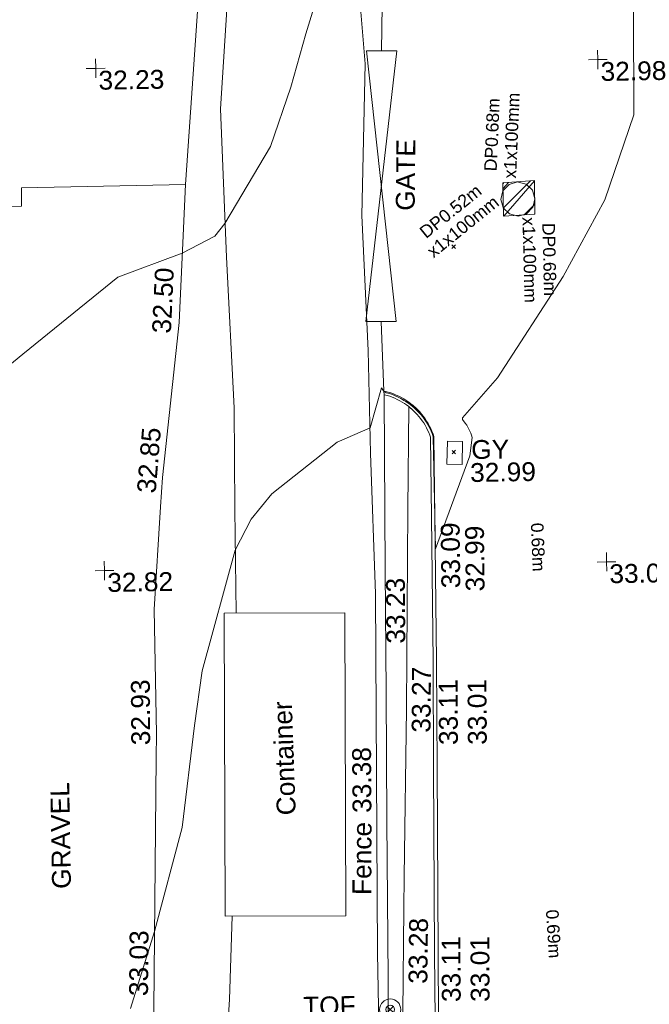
# Model space of a CAD drawing. Header units: millimetres. Extents: x -287732 to 520720, y -103372 to 287754.
# Tile 307 of 380: x 172406 to 184944, y 219017 to 238619. Entities that reach past the tile are written whole.
import ezdxf

# ---------------------------------------------------------------- set-up
doc = ezdxf.new("R2010")
doc.units = ezdxf.units.MM
for name, pattern in [('IMPORT-HIDDEN2 _3_', [4762.5, 3175, -1587.5]), ('IMPORT-UG_ELEC_LV_QLB2 _2_', [2700, 1500, -300.0000000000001, 0, -250, 150, -300.0000000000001, 0, -200]), ('IMPORT-UG_ELEC_STREET LIGHTING_QLB2 _2_', [2700, 1500, -300.0000000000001, 0, -250, 150, -300.0000000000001, 0, -200])]:
    doc.linetypes.add(name, pattern=pattern)
for name, color, linetype, lineweight, true_color in [('00__TOPO__TOP_OF_FENCE_SYMBOL', 7, 'Continuous', 9, 0x666666), ('00_UAV_CONCRETE', 9, 'Continuous', 9, 0x808080), ('00_UAV_FENCE', 7, 'Continuous', 9, 0x264c2f), ('00_UAV_FORM_LINES', 7, 'Continuous', 9, 0x666666), ('00_UAV_GATE', 7, 'Continuous', 9, 0xa50000), ('00_UAV_KERB_BOTTOM', 1, 'Continuous', 9, 0xff0000), ('00_UAV_KERB_TOP', 7, 'Continuous', 9, 0xa500a5), ('00_UAV_LEVEL_SPOT', 7, 'Continuous', 9, 0x666666), ('00_UAV_SERV_GULLY', 7, 'Continuous', 9, 0x5252a5), ('00_UAV_SLOPE_TOP', 40, 'Continuous', 9, 0xffbf00), ('00_UAV_TOP_OF_FENCE', 6, 'Continuous', 9, 0xff00ff), ('01_DTM_CONTOUR_MJR', 7, 'Continuous', 9, 0x7f3f00), ('01_DTM_CONTOUR_MNR', 7, 'Continuous', 9, 0xa5a552), ('12333-PUM-2D-U-0001-C01 - Rev2_REVIT IMPORT_dwg', 7, 'Continuous', 9, 0x767676), ('PUM-CHAMBER EXTENTS', 6, 'IMPORT-HIDDEN2 _3_', 9, 0xff00ff), ('PUM-ELECTRIC-LV-QLB2', 1, 'IMPORT-UG_ELEC_LV_QLB2 _2_', 9, 0xff0000), ('PUM-ELECTRIC-MH', 1, 'Continuous', 9, 0xff0000)]:
    doc.layers.add(name, color=color, linetype=linetype, lineweight=lineweight, true_color=true_color)
for name, color, linetype, lineweight in [('00_UAV_CONTAINER', 7, 'Continuous', 9), ('00_UAV_DRIVE_WAY', 7, 'Continuous', 9), ('00_UAV_SURVEY_TEXT', 7, 'Continuous', 9), ('GEN-TEXT', 7, 'Continuous', 9)]:
    doc.layers.add(name, color=color, linetype=linetype, lineweight=lineweight)
doc.styles.add('Arial_1', font='arial.ttf', dxfattribs={"height": 250})
doc.styles.add('Swis721 Lt BT_2', font='swissl.ttf', dxfattribs={"height": 375})

# ---------------------------------------------------------------- blocks, each defined once
blk = doc.blocks.new('12333-PUM-2D-U-0001-C01 - Rev2_REVIT IMPORT_dwg__U62-2077592-Site Location Plan Proposed')
at = {"layer": '00_UAV_GATE', "color": 9, "true_color": 0xe1aaaa, "flags": 128}
blk.add_lwpolyline([(-299.9429445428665, 5.850642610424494), (299.9429445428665, -5.850642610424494), (-404.9429445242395, -5377.149357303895), (194.9429445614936, -5388.850642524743)], close=True, dxfattribs=at)
blk = doc.blocks.new('12333-PUM-2D-U-0001-C01 - Rev2_REVIT IMPORT_dwg_MSL_Node_LineworkTOF-2077248-Site Location Plan Proposed')
at = {"layer": '00__TOPO__TOP_OF_FENCE_SYMBOL', "color": 254, "true_color": 0xcccccc, "flags": 128}
for points in [[(165.3591892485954, 165.3591892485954), (0, 0), (-165.3591892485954, 165.3591892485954)], [(165.3591892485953, -165.3591892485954), (0, 0), (-165.3591892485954, -165.3591892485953)]]:
    blk.add_lwpolyline(points, dxfattribs=at)
at = {"layer": '00__TOPO__TOP_OF_FENCE_SYMBOL', "color": 254, "true_color": 0xcccccc}
for radius in [562.5594001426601, 233.853208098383]:
    blk.add_circle((0, 0), radius, dxfattribs=at)
blk = doc.blocks.new('12333-PUM-2D-U-0001-C01 - Rev2_REVIT IMPORT_dwg_UAV-2077255-Site Location Plan Proposed')
at = {"layer": '00_UAV_LEVEL_SPOT', "color": 254, "true_color": 0xcccccc, "flags": 128}
for points in [[(0, -500.0000000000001), (0, 0), (-500.0000000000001, 0)], [(500.0000000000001, 0), (0, 0), (0, 500.0000000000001)]]:
    blk.add_lwpolyline(points, dxfattribs=at)
blk = doc.blocks.new('12333-PUM-2D-U-0001-C01 - Rev2_REVIT IMPORT_dwg_MGS62954_T2_Galway_ITM_3d_Rev1-2077680-Site Location Plan Proposed')
at = {"layer": '00_UAV_CONCRETE', "color": 254, "true_color": 0xcccccc, "flags": 128}
for points in [[(534081750.047, 725787657.2360001), (534082180.347022, 725792633.6732458), (534082242.0470001, 725793347.2360003), (534082295.5795341, 725797629.8387334), (534082313.0277962, 725799025.6997035)], [(534081750.047, 725787657.2360001), (534078480.0470001, 725787649.2360003), (534078472.047, 725787286.2360003), (534077105.6696376, 725787284.7173814), (534074873.0470001, 725787282.2360001), (534074828.1474468, 725784516.4235193), (534074798.047, 725782662.2360001), (534074662.9154404, 725779520.8659781), (534074653.5735646, 725779303.6976968)]]:
    blk.add_lwpolyline(points, dxfattribs=at)
at = {"layer": '00_UAV_CONTAINER', "color": 254, "true_color": 0xcccccc, "flags": 128}
blk.add_lwpolyline([(534082283.48, 725773082.4015001), (534082369.48, 725779113.4015), (534084771.4383388, 725779079.1503946), (534084685.4383388, 725773048.1503947)], close=True, dxfattribs=at)
at = {"layer": '00_UAV_DRIVE_WAY', "color": 254, "true_color": 0xcccccc, "flags": 128}
blk.add_lwpolyline([(534080602.903411, 725761266.6734349), (534080643.48, 725764366.4015001), (534080695.0193411, 725766263.3867073), (534080830.7915409, 725771260.6926407), (534080966.5637404, 725776257.998574), (534080979.4800001, 725776733.4015001), (534080973.48, 725779210.4015001), (534081140.0321813, 725781250.2765809), (534081187.48, 725781831.4015001), (534081573.4800001, 725784916.4015001), (534081656.580885, 725786206.3694581), (534081750.047, 725787657.2360001)], dxfattribs=at)
at = {"layer": '00_UAV_FENCE', "color": 254, "true_color": 0xcccccc, "flags": 128}
for points in [[(534085699.0470001, 725790248.2360001), (534085740.8931373, 725791606.4160599)], [(534085594.0470001, 725784865.2360003), (534085627.777692, 725783477.3172419), (534085629.3013301, 725783404.7738335), (534085592.0739661, 725779921.5093277), (534085566.0470001, 725777486.2360001), (534085538.6533489, 725774924.7050592), (534085505.0470001, 725771782.2360001), (534085469.4068189, 725769925.7314599), (534085412.48, 725766960.4015002), (534085366.2566475, 725764928.0413975), (534085349.4800001, 725764190.4015), (534084036.643023, 725761826.6505183)]]:
    blk.add_lwpolyline(points, dxfattribs=at)
at = {"layer": '00_UAV_FORM_LINES', "color": 254, "true_color": 0xcccccc, "flags": 128}
for points in [[(534075354.0470001, 725810881.2360002), (534079831.0470001, 725810796.2360002), (534082526.0470001, 725810647.2360002), (534083983.0470001, 725810501.2360002), (534084254.047, 725810340.2360002), (534084487.0470001, 725810166.2360001), (534084676.0470001, 725809952.2360002), (534084865.0470001, 725809674.2360001), (534085559.0470001, 725808516.2360002), (534085654.047, 725808224.2360001), (534085699.0470001, 725807912.2360002), (534085563.047, 725801028.2360001), (534085399.0470001, 725797069.2360001), (534085230.0470001, 725793998.2360002), (534085252.0470001, 725791758.2360002), (534085364.047, 725789994.2360002), (534085250.0470001, 725786979.2360002), (534085324.0470001, 725784288.2360002), (534085338.0470001, 725782243.2360001), (534085386.0469999, 725779444.2360002), (534085303.047, 725772293.2360001), (534085308.0470001, 725768355.2360002)], [(534082884.047, 725805710.2360003), (534082832.0470001, 725801222.2360002), (534082781.047, 725797994.2360002), (534082808.047, 725795342.2360002), (534082753.0470001, 725793529.2360002), (534082657.0470001, 725791443.2360002), (534082469.0470001, 725789152.2360001)], [(534082469.0470001, 725789152.2360001), (534082538.047, 725786196.2360002), (534082640.0470001, 725783195.2360001), (534082614.047, 725781180.2360001), (534082610.5295479, 725779109.9642158)], [(534082419.5819408, 725773080.4607328), (534082341.48, 725771422.4015), (534081987.48, 725767088.4015001), (534081305.3835232, 725761854.6201649), (534081275.5593612, 725759257.3138182)]]:
    blk.add_lwpolyline(points, dxfattribs=at)
at = {"layer": '00_UAV_KERB_BOTTOM', "color": 254, "true_color": 0xcccccc, "flags": 128}
blk.add_lwpolyline([(534086495.9557789, 725770958.8321373), (534086511.5220001, 725772277.6370001), (534086555.9148218, 725775958.4361073), (534086581.5220001, 725778081.6370002), (534086598.249601, 725780958.140984), (534086607.522, 725782552.637), (534086589.62848, 725782606.8891762), (534086569.4788103, 725782660.3444614), (534086547.1083401, 725782712.9090767), (534086522.5563151, 725782764.4908056), (534086495.8658078, 725782814.9991566), (534086467.0836424, 725782864.3455205), (534086436.2603124, 725782912.4433277), (534086403.4498929, 725782959.2081975), (534086368.709944, 725783004.5580889), (534086332.1014117, 725783048.4134429), (534086293.6885198, 725783090.6973218), (534086253.5386571, 725783131.3355454), (534086211.7222607, 725783170.256821), (534086204.5220001, 725783176.6370002), (534086160.8515715, 725783213.4659339), (534086115.6772137, 725783248.4338348), (534086069.0781779, 725783281.4793571), (534086021.1362143, 725783312.5445279), (534085971.9354296, 725783341.574848), (534085921.5621389, 725783368.5193887), (534085870.1047137, 725783393.3308799), (534085817.6534281, 725783415.965794), (534085764.3002993, 725783436.3844216), (534085710.138927, 725783454.5509412), (534085655.2643285, 725783470.433483), (534085627.777692, 725783477.3172419)], dxfattribs=at)
at = {"layer": '00_UAV_KERB_TOP', "color": 254, "true_color": 0xcccccc, "flags": 128}
blk.add_lwpolyline([(534086425.9565271, 725770959.3086383), (534086441.5268757, 725772278.4631722), (534086485.9154788, 725775958.9126009), (534086511.5244547, 725778082.2626287), (534086528.2511883, 725780958.6174736), (534086537.4565728, 725782541.58957), (534086523.610217, 725782583.5709654), (534086504.4949218, 725782634.2821467), (534086483.2728302, 725782684.1483802), (534086459.9811726, 725782733.0821834), (534086434.660811, 725782780.99771), (534086407.3561656, 725782827.8108996), (534086378.1151379, 725782873.4396266), (534086346.989027, 725782917.8038424), (534086314.0324382, 725782960.8257166), (534086279.3031892, 725783002.429775), (534086242.8622062, 725783042.5430293), (534086204.7734194, 725783081.0951074), (534086164.6573006, 725783118.4338228), (534086158.7391503, 725783123.6779189), (534086116.8443853, 725783159.0093681), (534086073.9890336, 725783192.182207), (534086029.782139, 725783223.5313517), (534085984.3012553, 725783253.0018054), (534085937.6261716, 725783280.5418664), (534085889.8387719, 725783306.1032212), (534085841.0228914, 725783329.6410251), (534085791.2641698, 725783351.1139857), (534085740.6499007, 725783370.4844317), (534085689.268879, 725783387.718381), (534085637.0247112, 725783402.8395884), (534085629.3013301, 725783404.7738335)], dxfattribs=at)
at = {"layer": '00_UAV_SERV_GULLY', "color": 254, "true_color": 0xcccccc, "flags": 128}
blk.add_lwpolyline([(534086857.2750001, 725782001.2055), (534086876.2750001, 725782460.2055), (534087175.4465834, 725782447.8214911), (534087156.4465835, 725781988.8214911)], close=True, dxfattribs=at)
at = {"layer": '00_UAV_SLOPE_TOP', "color": 254, "true_color": 0xcccccc, "flags": 128}
blk.add_lwpolyline([(534086117.4203189, 725783158.5236611), (534086061.275, 725781116.2055001), (534085988.7146257, 725778169.365808), (534085963.275, 725777136.2055001), (534085861.275, 725773805.2055002), (534085843.3228153, 725773171.7498376), (534085784.275, 725771088.2055001)], dxfattribs=at)
at = {"layer": '01_DTM_CONTOUR_MJR', "color": 254, "true_color": 0xcccccc, "flags": 128}
blk.add_lwpolyline([(534074650.5646935, 725779303.756909), (534074872.6803045, 725780781.4936682), (534075657.0334813, 725782131.141874), (534078452.8190709, 725784339.1753992), (534080371.2336633, 725785836.4761993), (534081660.0000001, 725786290), (534082314.7499709, 725786616.2848642), (534082520.0000001, 725786870), (534083454.0578756, 725788381.868493), (534083881.0006227, 725789560.1178282), (534084194.6392575, 725790615.8418804), (534084539.6591964, 725791672.2358854)], dxfattribs=at)
at = {"layer": '01_DTM_CONTOUR_MNR', "color": 254, "true_color": 0xcccccc, "flags": 128}
blk.add_lwpolyline([(534080365.0425698, 725771273.5232167), (534080870, 725772800), (534081458.6334267, 725774861.2180178), (534081739.923954, 725776883.8496349), (534081913.4402649, 725777973.1728238), (534082610.0000001, 725780360), (534082940.2679422, 725780973.2855326), (534083362.0709139, 725781472.0128822), (534084677.3466594, 725782475.6100769), (534085340.0000001, 725782750), (534085580.9601004, 725783540.7919699), (534085630, 725783460.0000001), (534085652.1129032, 725783451.5967743), (534085669.7941177, 725783443.8823531), (534085704.6470588, 725783433.9411765), (534085754.3333334, 725783420.1666667), (534085795.8260869, 725783404.8913045), (534085811.7500001, 725783400.7500001), (534085846.1818182, 725783378.0909091), (534085861.9285715, 725783373.8571432), (534085911.0555556, 725783352.1111112), (534085944.6666667, 725783330.5000001), (534085961.2692308, 725783322.5384616), (534085994.6666667, 725783300.5000001), (534086023.047619, 725783282.5714287), (534086056.8571429, 725783260.2857144), (534086104.1666666, 725783230.9999999), (534086120.0000001, 725783222.7500002), (534086148.4000001, 725783195.5000001), (534086186.6219513, 725783167.402439), (534086227.5000001, 725783127.5000002), (534086267.5000001, 725783087.5), (534086311.0000001, 725783047.888889), (534086352.0000001, 725783000.0000001), (534086390, 725782952.0000002), (534086421.1219512, 725782912.0975611), (534086455.5384616, 725782852.7692307), (534086484.25, 725782803.25), (534086506.5000001, 725782753.2500002), (534086532.7058824, 725782702.5882354), (534086553.3170732, 725782663.7073171), (534086573.3170732, 725782613.7073172), (534086588.2377973, 725782546.891114), (534086600, 725780320.0000002), (534087314.3425694, 725782157.2644837), (534087367.5062003, 725782524.2209933), (534087355.2886143, 725782572.1341573), (534087343.1518568, 725782611.928382), (534087324.1937487, 725782652.1350033), (534087283.9655638, 725782732.2018908), (534087262.9402986, 725782771.8955225), (534087233.3082314, 725782812.5761822), (534087180.5588236, 725782884.2058825), (534087183.2131308, 725782918.8965191), (534087895.9353349, 725783702.7393453), (534089233.3860236, 725785695.621102), (534090094.2195501, 725787207.7162871), (534090698.9699901, 725788890.6961247), (534090728.0302505, 725790981.9756657)], dxfattribs=at)
at = {"xscale": 0.375, "yscale": 0.375, "zscale": 0.375}
for name, p in [('12333-PUM-2D-U-0001-C01 - Rev2_REVIT IMPORT_dwg_UAV-2077255-Site Location Plan Proposed', (534080000.0000001, 725790000)), ('12333-PUM-2D-U-0001-C01 - Rev2_REVIT IMPORT_dwg_UAV-2077255-Site Location Plan Proposed', (534090000.0000001, 725790000)), ('12333-PUM-2D-U-0001-C01 - Rev2_REVIT IMPORT_dwg_UAV-2077255-Site Location Plan Proposed', (534080000.0000001, 725780000)), ('12333-PUM-2D-U-0001-C01 - Rev2_REVIT IMPORT_dwg_UAV-2077255-Site Location Plan Proposed', (534090000.0000001, 725780000)), ('12333-PUM-2D-U-0001-C01 - Rev2_REVIT IMPORT_dwg_MSL_Node_LineworkTOF-2077248-Site Location Plan Proposed', (534085537.48, 725771163.4015))]:
    blk.add_blockref(name, p, dxfattribs=at)
blk.add_blockref('12333-PUM-2D-U-0001-C01 - Rev2_REVIT IMPORT_dwg__U62-2077592-Site Location Plan Proposed', (534085699.0470001, 725790248.2360001))
at = {"layer": '00_UAV_CONTAINER', "color": 251, "true_color": 0x666666, "insert": (534083349.4628455, 725775062.9544545), "char_height": 375, "width": 2621.390807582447, "attachment_point": 1, "rotation": 91.03108056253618, "line_spacing_factor": 1.005061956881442, "style": 'Swis721 Lt BT_2'}
blk.add_mtext('Container', dxfattribs=at)
at = {"layer": '00_UAV_DRIVE_WAY', "color": 251, "true_color": 0x666666, "char_height": 375, "width": 1495.902363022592, "attachment_point": 1, "line_spacing_factor": 1.005061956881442, "style": 'Swis721 Lt BT_2'}
for s, insert, rotation in [('32.50', (534081029.7023201, 725784714.5598942), 86.31404817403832), ('32.85', (534080672.0498301, 725781548.1773756), 84.30602120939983), ('32.93', (534080474.2799234, 725776513.7504226), 89.33256011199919), ('33.03', (534080342.534375, 725771524.050391), 88.44370929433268)]:
    blk.add_mtext(s, dxfattribs=dict(at, insert=insert, rotation=rotation))
at = {"layer": '00_UAV_FENCE', "color": 251, "true_color": 0x666666, "char_height": 375, "attachment_point": 1, "line_spacing_factor": 1.005061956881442, "style": 'Swis721 Lt BT_2'}
for s, insert, width, rotation in [('33.23', (534085589.6044842, 725778447.7734048), 1495.902363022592, 89.38767508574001), ('33.38', (534084856.0251966, 725775090.0661974), 1495.902363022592, 89.38728798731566), ('Fence', (534084824.0838658, 725773457.9654295), 1681.10932225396, 88.71977953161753)]:
    blk.add_mtext(s, dxfattribs=dict(at, insert=insert, width=width, rotation=rotation))
at = {"layer": '00_UAV_GATE', "color": 251, "true_color": 0x666666, "insert": (534085925.9913152, 725787064.0372895), "char_height": 375, "width": 1567.13580888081, "attachment_point": 1, "rotation": 88.44614185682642, "line_spacing_factor": 1.005061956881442, "style": 'Swis721 Lt BT_2'}
blk.add_mtext('GATE', dxfattribs=at)
at = {"layer": '00_UAV_KERB_BOTTOM', "color": 251, "true_color": 0x666666, "char_height": 375, "width": 1495.902363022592, "attachment_point": 1, "line_spacing_factor": 1.005061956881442, "style": 'Swis721 Lt BT_2'}
for s, insert, rotation in [('32.99', (534087187.1188723, 725779457.8789427), 89.66681425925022), ('33.01', (534087176.6783298, 725776405.054784), 89.30900928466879), ('33.01', (534087143.7939435, 725771287.5241797), 89.32375335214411)]:
    blk.add_mtext(s, dxfattribs=dict(at, insert=insert, rotation=rotation))
at = {"layer": '00_UAV_KERB_TOP', "color": 251, "true_color": 0x666666, "char_height": 375, "width": 1495.902363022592, "attachment_point": 1, "line_spacing_factor": 1.005061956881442, "style": 'Swis721 Lt BT_2'}
for s, insert, rotation in [('33.09', (534086703.9054813, 725779529.6574713), 89.66681425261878), ('33.11', (534086601.3126037, 725776411.6263235), 89.3090093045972), ('33.11', (534086568.4267571, 725771293.9656792), 89.32375334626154)]:
    blk.add_mtext(s, dxfattribs=dict(at, insert=insert, rotation=rotation))
at = {"layer": '00_UAV_LEVEL_SPOT', "char_height": 375, "width": 1495.902363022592, "attachment_point": 1, "line_spacing_factor": 1.005061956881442, "style": 'Swis721 Lt BT_2'}
for s, insert in [('32.23', (534080051.8765643, 725789949.1441547)), ('32.98', (534090051.8765643, 725789949.1441547)), ('32.82', (534080051.8765643, 725779949.1441548)), ('33.07', (534090051.8765643, 725779949.1441548))]:
    blk.add_mtext(s, dxfattribs=dict(at, insert=insert))
at = {"layer": '00_UAV_SERV_GULLY', "color": 251, "true_color": 0x666666, "char_height": 375, "attachment_point": 1, "line_spacing_factor": 1.005061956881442, "style": 'Swis721 Lt BT_2'}
for s, insert, width in [('GY', (534087344.4210903, 725782468.241111), 821.5590755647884), ('32.99', (534087314.4399926, 725782011.4049089), 1495.902363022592)]:
    blk.add_mtext(s, dxfattribs=dict(at, insert=insert, width=width))
at = {"layer": '00_UAV_SLOPE_TOP', "color": 251, "true_color": 0x666666, "char_height": 375, "width": 1495.902363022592, "attachment_point": 1, "line_spacing_factor": 1.005061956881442, "style": 'Swis721 Lt BT_2'}
for s, insert, rotation in [('33.27', (534086060.72171, 725776669.9393711), 88.58948441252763), ('33.28', (534085909.7888593, 725771673.0842059), 88.37666746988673)]:
    blk.add_mtext(s, dxfattribs=dict(at, insert=insert, rotation=rotation))
at = {"layer": '00_UAV_SURVEY_TEXT', "color": 251, "true_color": 0x666666, "insert": (534078848.2565448, 725773680.135042), "char_height": 375, "width": 2322.210334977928, "attachment_point": 1, "rotation": 90, "line_spacing_factor": 1.005061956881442, "style": 'Swis721 Lt BT_2'}
blk.add_mtext('GRAVEL', dxfattribs=at)
at = {"layer": '00_UAV_TOP_OF_FENCE', "color": 251, "true_color": 0x666666, "insert": (534083803.4065393, 725771446.5658054), "char_height": 375, "width": 1163.479615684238, "attachment_point": 1, "line_spacing_factor": 1.005061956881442, "style": 'Swis721 Lt BT_2'}
blk.add_mtext('TOF', dxfattribs=at)
blk = doc.blocks.new('12333-PUM-2D-U-0001-C01 - Rev2_REVIT IMPORT_dwg-1620468-Site Location Plan Proposed')
at = {"layer": 'PUM-CHAMBER EXTENTS', "true_color": 0xffaaff}
h = blk.add_hatch(dxfattribs=at)
h.set_pattern_fill('FP_3', color=211, style=0, pattern_type=2)
h.set_pattern_definition([(45, (-533641079.65, -725615854.3560001), (-265.1650429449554, 265.1650429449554), []), (45, (-533640902.873, -725615854.3560001), (-265.1650429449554, 265.1650429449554), [])])
h.paths.add_polyline_path([(446986.3501528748, 171061.6438213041), (447614.3501529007, 171093.6438213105), (447618.350152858, 171760.6438213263), (446990.3501528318, 171728.6438213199)])
at = {"layer": 'GEN-TEXT', "color": 253, "true_color": 0xaaaaaa}
for p, q in [((445950.9948138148, 170438.2884822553), (446021.705491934, 170508.9991603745)), ((446021.705491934, 170438.2884822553), (445950.9948138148, 170508.9991603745)), ((445882.9948138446, 166348.2884822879), (445953.7054919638, 166418.9991604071)), ((445953.7054919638, 166348.2884822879), (445882.9948138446, 166418.9991604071))]:
    blk.add_line(p, q, dxfattribs=at)
at = {"layer": 'PUM-CHAMBER EXTENTS', "color": 211, "linetype": 'Continuous', "true_color": 0xffaaff, "flags": 128}
blk.add_lwpolyline([(446990.3501528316, 171728.6438213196), (446986.3501528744, 171061.6438213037), (447614.3501529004, 171093.6438213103), (447618.3501528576, 171760.6438213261)], close=True, dxfattribs=at)
at = {"layer": 'PUM-ELECTRIC-MH', "color": 21, "true_color": 0xffaaaa, "flags": 128}
blk.add_lwpolyline([(447618.949296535, 171398.4690101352), (447573.4433442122, 171568.2995364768), (447449.1187701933, 171692.6241103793), (447342.5464044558, 171721.1800897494), (447279.288243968, 171738.1300627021), (447109.4577176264, 171692.6241103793), (446985.133143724, 171568.2995363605), (446939.6271914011, 171398.4690101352), (446970.2216637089, 171284.2888847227), (446985.133143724, 171228.6384837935), (447109.4577177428, 171104.3139098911), (447279.288243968, 171058.8079575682), (447449.1187703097, 171104.3139098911), (447573.4433442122, 171228.6384839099), (447586.9791437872, 171279.1547756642)], close=True, dxfattribs=at)
blk.add_blockref('12333-PUM-2D-U-0001-C01 - Rev2_REVIT IMPORT_dwg_MGS62954_T2_Galway_ITM_3d_Rev1-2077680-Site Location Plan Proposed', (-533641079.6498471, -725615854.3561786))
at = {"layer": 'PUM-ELECTRIC-LV-QLB2', "char_height": 250, "attachment_point": 2, "line_spacing_factor": 0.9417779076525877, "style": 'Arial_1'}
for s, insert, width, rotation in [('DP0.68m\\Px1x100mm', (446662.3297356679, 172695.7545652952), 2038.461589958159, 86.54135846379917), ('DP0.52m\\Px1x100mm', (445859.190002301, 171276.9905517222), 2038.461589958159, 37.9223159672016), ('DP0.68m\\Px1x100mm', (448014.4446519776, 170186.2006652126), 2038.461589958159, 270.430528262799), ('0.68m', (447687.532207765, 164465.5711736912), 1160.025439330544, 271.308031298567), ('0.69m', (447863.2720172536, 156765.2464552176), 1160.025439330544, 272.5751129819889)]:
    blk.add_mtext(s, dxfattribs=dict(at, insert=insert, width=width, rotation=rotation))

msp = doc.modelspace()

# ---------------------------------------------------------------- block references
at = {"layer": '12333-PUM-2D-U-0001-C01 - Rev2_REVIT IMPORT_dwg', "color": 254, "linetype": 'IMPORT-UG_ELEC_STREET LIGHTING_QLB2 _2_', "true_color": 0xffd4d4, "rotation": 0.9999999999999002}
msp.add_blockref('12333-PUM-2D-U-0001-C01 - Rev2_REVIT IMPORT_dwg-1620468-Site Location Plan Proposed', (-261895.0770586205, 55869.5817132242), dxfattribs=at)

doc.saveas('drawing.dxf')
